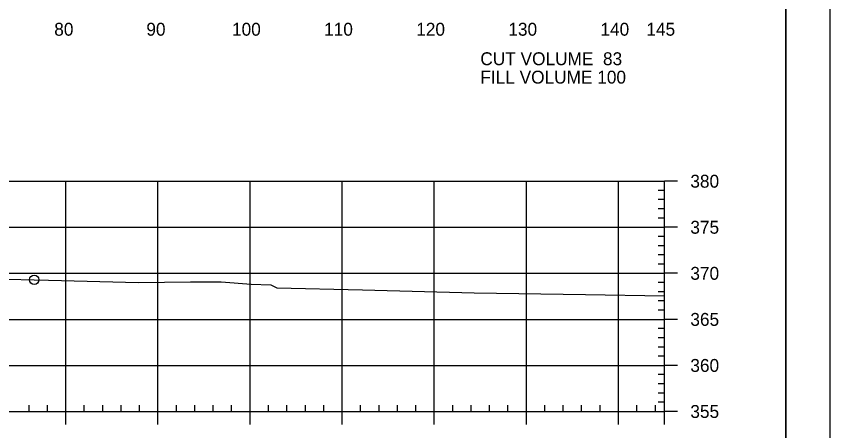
# Model space of a CAD drawing. Extents: x 1359801 to 1362404, y 372415 to 374228.
# Drawn here: x 1360662.1 to 1360750.5, y 373909.2 to 373954.2 of the extents above; entities that cross this region are included whole.
import ezdxf

# ---------------------------------------------------------------- set-up
doc = ezdxf.new("R2010")
doc.units = 0
for name, color, linetype in [('S_DRG_PT_SYM', 7, 'Continuous'), ('S_MAILBOX', 7, 'Continuous'), ('S_PRIMARY_CTL', 7, 'Continuous'), ('S_SHOULDER', 7, 'Continuous'), ('S_UTL_PT_SYM', 7, 'Continuous'), ('S_WATER_UTILITIES', 7, 'Continuous')]:
    doc.layers.add(name, color=color, linetype=linetype)

msp = doc.modelspace()

# ---------------------------------------------------------------- linework, layer by layer
at = {"layer": 'S_DRG_PT_SYM'}
msp.add_lwpolyline([(1360661.248, 373925.623), (1360664.097, 373925.576), (1360665.65, 373925.533), (1360675.43, 373925.265), (1360681.079, 373925.346), (1360684.398, 373925.337), (1360687.655, 373925.112), (1360689.775, 373925.013), (1360690.366, 373924.738), (1360690.429, 373924.701), (1360699.725, 373924.471), (1360711.865, 373924.164), (1360723.96, 373923.97), (1360732.53, 373923.824)], dxfattribs=at)
at = {"layer": 'S_MAILBOX'}
for p, q in [((1360442.53, 373936.274), (1360732.53, 373936.274)), ((1360667.53, 373911.274), (1360667.53, 373936.274)), ((1360677.53, 373911.274), (1360677.53, 373936.274)), ((1360687.53, 373911.274), (1360687.53, 373936.274)), ((1360697.53, 373911.274), (1360697.53, 373936.274)), ((1360707.53, 373911.274), (1360707.53, 373936.274)), ((1360717.53, 373911.274), (1360717.53, 373936.274)), ((1360727.53, 373911.274), (1360727.53, 373936.274)), ((1360732.53, 373911.274), (1360732.53, 373936.274)), ((1360442.53, 373931.274), (1360732.53, 373931.274)), ((1360442.53, 373926.274), (1360732.53, 373926.274)), ((1360442.53, 373921.274), (1360732.53, 373921.274)), ((1360442.53, 373916.274), (1360732.53, 373916.274)), ((1360442.53, 373911.274), (1360732.53, 373911.274))]:
    msp.add_line(p, q, dxfattribs=at)
at = {"layer": 'S_SHOULDER'}
for points in [[(1360417.123, 374014.628), (1360750.463, 374014.628), (1360750.463, 373801.291), (1360417.123, 373801.291)], [(1360663.45, 374010.734), (1360663.45, 374000.854), (1360699.182, 374000.854), (1360699.182, 373997.934), (1360722.382, 373997.934), (1360722.382, 373973.601), (1360745.71, 373973.601), (1360745.71, 373805.274), (1360429.53, 373805.274), (1360429.53, 374010.734)]]:
    msp.add_lwpolyline(points, close=True, dxfattribs=at)
msp.add_circle((1360664.097, 373925.576), 0.5, dxfattribs=at)
at = {"layer": 'S_UTL_PT_SYM'}
msp.add_line((1360745.71, 373805.274), (1360745.71, 374010.734), dxfattribs=at)
at = {"layer": 'S_WATER_UTILITIES'}
for p, q in [((1360732.53, 373911.274), (1360732.53, 373936.274)), ((1360733.93, 373936.274), (1360732.53, 373936.274)), ((1360732.53, 373935.274), (1360731.83, 373935.274)), ((1360732.53, 373934.274), (1360731.83, 373934.274)), ((1360732.53, 373933.274), (1360731.83, 373933.274)), ((1360732.53, 373932.274), (1360731.83, 373932.274)), ((1360733.93, 373931.274), (1360732.53, 373931.274)), ((1360732.53, 373930.274), (1360731.83, 373930.274)), ((1360732.53, 373929.274), (1360731.83, 373929.274)), ((1360732.53, 373928.274), (1360731.83, 373928.274)), ((1360732.53, 373927.274), (1360731.83, 373927.274)), ((1360733.93, 373926.274), (1360732.53, 373926.274)), ((1360732.53, 373925.274), (1360731.83, 373925.274)), ((1360732.53, 373924.274), (1360731.83, 373924.274)), ((1360732.53, 373923.274), (1360731.83, 373923.274)), ((1360732.53, 373922.274), (1360731.83, 373922.274)), ((1360733.93, 373921.274), (1360732.53, 373921.274)), ((1360732.53, 373920.274), (1360731.83, 373920.274)), ((1360732.53, 373919.274), (1360731.83, 373919.274)), ((1360732.53, 373918.274), (1360731.83, 373918.274)), ((1360732.53, 373917.274), (1360731.83, 373917.274)), ((1360733.93, 373916.274), (1360732.53, 373916.274)), ((1360732.53, 373915.274), (1360731.83, 373915.274)), ((1360732.53, 373914.274), (1360731.83, 373914.274)), ((1360732.53, 373913.274), (1360731.83, 373913.274)), ((1360663.53, 373911.274), (1360663.53, 373911.974)), ((1360665.53, 373911.274), (1360665.53, 373911.974)), ((1360669.53, 373911.274), (1360669.53, 373911.974)), ((1360671.53, 373911.274), (1360671.53, 373911.974)), ((1360673.53, 373911.274), (1360673.53, 373911.974)), ((1360675.53, 373911.274), (1360675.53, 373911.974)), ((1360679.53, 373911.274), (1360679.53, 373911.974)), ((1360681.53, 373911.274), (1360681.53, 373911.974)), ((1360683.53, 373911.274), (1360683.53, 373911.974)), ((1360685.53, 373911.274), (1360685.53, 373911.974)), ((1360689.53, 373911.274), (1360689.53, 373911.974)), ((1360691.53, 373911.274), (1360691.53, 373911.974)), ((1360693.53, 373911.274), (1360693.53, 373911.974)), ((1360695.53, 373911.274), (1360695.53, 373911.974)), ((1360699.53, 373911.274), (1360699.53, 373911.974)), ((1360701.53, 373911.274), (1360701.53, 373911.974)), ((1360703.53, 373911.274), (1360703.53, 373911.974)), ((1360705.53, 373911.274), (1360705.53, 373911.974)), ((1360709.53, 373911.274), (1360709.53, 373911.974)), ((1360711.53, 373911.274), (1360711.53, 373911.974)), ((1360713.53, 373911.274), (1360713.53, 373911.974)), ((1360715.53, 373911.274), (1360715.53, 373911.974)), ((1360719.53, 373911.274), (1360719.53, 373911.974)), ((1360721.53, 373911.274), (1360721.53, 373911.974)), ((1360723.53, 373911.274), (1360723.53, 373911.974)), ((1360725.53, 373911.274), (1360725.53, 373911.974)), ((1360729.53, 373911.274), (1360729.53, 373911.974)), ((1360731.53, 373911.274), (1360731.53, 373911.974)), ((1360732.53, 373912.274), (1360731.83, 373912.274)), ((1360442.53, 373911.274), (1360732.53, 373911.274)), ((1360667.53, 373909.874), (1360667.53, 373911.274)), ((1360677.53, 373909.874), (1360677.53, 373911.274)), ((1360687.53, 373909.874), (1360687.53, 373911.274)), ((1360697.53, 373909.874), (1360697.53, 373911.274)), ((1360707.53, 373909.874), (1360707.53, 373911.274)), ((1360717.53, 373909.874), (1360717.53, 373911.274)), ((1360727.53, 373909.874), (1360727.53, 373911.274)), ((1360732.53, 373909.874), (1360732.53, 373911.274)), ((1360733.93, 373911.274), (1360732.53, 373911.274))]:
    msp.add_line(p, q, dxfattribs=at)

# ---------------------------------------------------------------- texts
at = {"layer": 'S_PRIMARY_CTL'}
for s, p in [('80', (1360666.269, 373952.074)), ('90', (1360676.269, 373952.074)), ('100', (1360685.569, 373952.074)), ('110', (1360695.569, 373952.074)), ('120', (1360705.569, 373952.074)), ('130', (1360715.569, 373952.074)), ('140', (1360725.569, 373952.074)), ('145', (1360730.556, 373952.074)), ('CUT VOLUME  83', (1360712.53, 373948.874)), ('FILL VOLUME 100', (1360712.53, 373946.874)), ('380', (1360735.33, 373935.574)), ('375', (1360735.33, 373930.574)), ('370', (1360735.33, 373925.574)), ('365', (1360735.33, 373920.574)), ('360', (1360735.33, 373915.574)), ('355', (1360735.33, 373910.574))]:
    msp.add_text(s, height=1.4, dxfattribs=at).set_placement(p)

doc.saveas('drawing.dxf')
